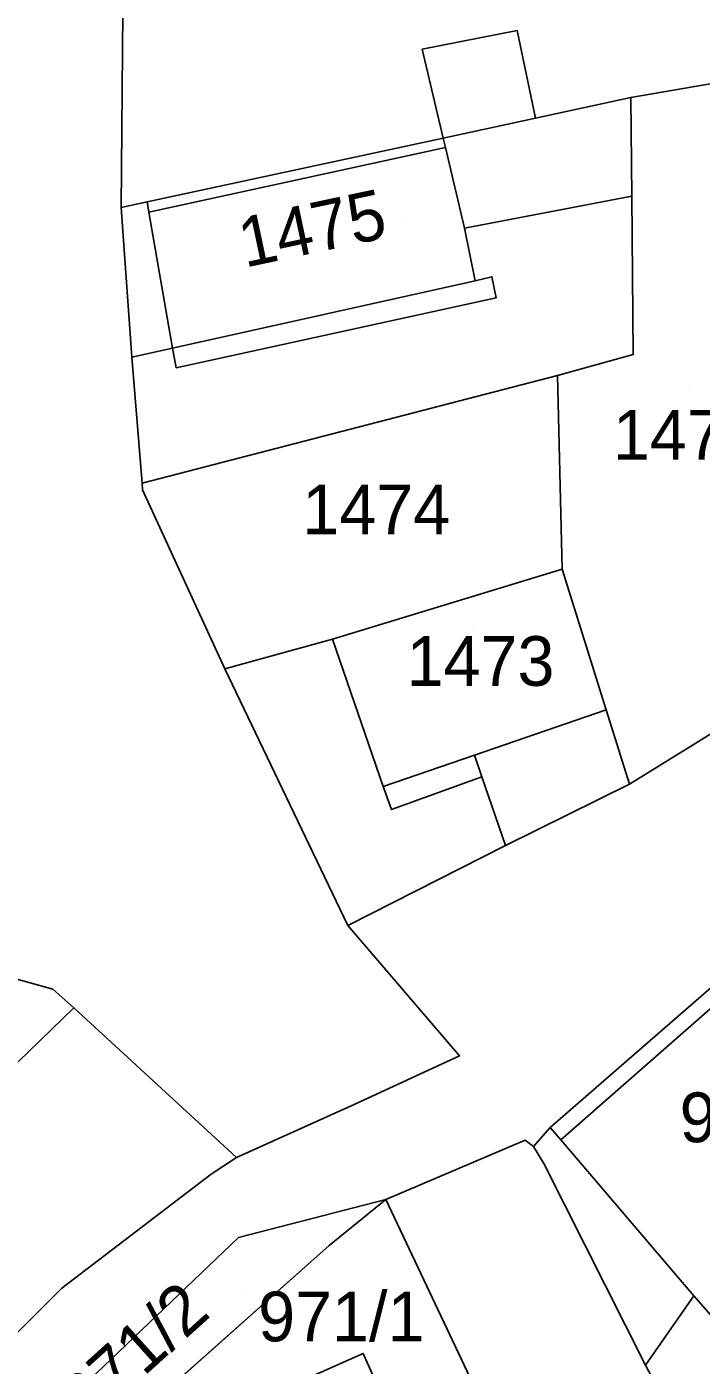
# Model space of a CAD drawing. Extents: x -263943 to -261149, y -1236934 to -1230686.
# Drawn here: x -262728.3 to -262701.1, y -1235291.2 to -1235237.3 of the extents above; entities that cross this region are included whole.
import ezdxf

# ---------------------------------------------------------------- set-up
doc = ezdxf.new("R2010")
doc.units = 0
for name, color, linetype in [('body_kn', 7, 'Continuous'), ('kladpar_druhypozemkov', 7, 'Continuous'), ('kladpar_hranice', 7, 'Continuous'), ('kladpar_parcelnecisla', 7, 'Continuous'), ('kladpar_plochy', 7, 'Continuous'), ('zappar_hrandruhpozemk', 7, 'Continuous')]:
    doc.layers.add(name, color=color, linetype=linetype)

msp = doc.modelspace()

# ---------------------------------------------------------------- linework, layer by layer
at = {"layer": 'body_kn'}
for p, q in [((-262708.53, -1235237.46), (-262708.53, -1235237.46)), ((-262712.35, -1235238.22), (-262712.35, -1235238.22)), ((-262703.95, -1235240.16), (-262703.95, -1235240.16)), ((-262707.79, -1235240.99), (-262707.79, -1235240.99)), ((-262711.5, -1235241.79), (-262711.5, -1235241.79)), ((-262711.5, -1235241.79), (-262711.5, -1235241.79)), ((-262711.41, -1235242.17), (-262711.41, -1235242.17)), ((-262711.41, -1235242.17), (-262711.41, -1235242.17)), ((-262703.91, -1235244.13), (-262703.91, -1235244.13)), ((-262703.91, -1235244.13), (-262703.91, -1235244.13)), ((-262724.47, -1235244.59), (-262724.47, -1235244.59)), ((-262723.42, -1235244.36), (-262723.42, -1235244.36)), ((-262723.42, -1235244.36), (-262723.42, -1235244.36)), ((-262723.35, -1235244.77), (-262723.35, -1235244.77)), ((-262710.64, -1235245.42), (-262710.64, -1235245.42)), ((-262710.64, -1235245.42), (-262710.64, -1235245.42)), ((-262709.54, -1235247.37), (-262709.54, -1235247.37)), ((-262710.22, -1235247.54), (-262710.22, -1235247.54)), ((-262709.37, -1235248.22), (-262709.37, -1235248.22)), ((-262724.04, -1235250.61), (-262724.04, -1235250.61)), ((-262724.04, -1235250.61), (-262724.04, -1235250.61)), ((-262722.4, -1235250.24), (-262722.4, -1235250.24)), ((-262703.85, -1235250.5), (-262703.85, -1235250.5)), ((-262722.26, -1235251.03), (-262722.26, -1235251.03)), ((-262706.9, -1235251.35), (-262706.9, -1235251.35)), ((-262723.63, -1235255.68), (-262723.63, -1235255.68)), ((-262723.61, -1235255.95), (-262723.61, -1235255.95)), ((-262706.72, -1235259.14), (-262706.72, -1235259.14)), ((-262715.96, -1235261.95), (-262715.96, -1235261.95)), ((-262720.29, -1235263.14), (-262720.29, -1235263.14)), ((-262720.29, -1235263.14), (-262720.29, -1235263.14)), ((-262704.94, -1235264.79), (-262704.94, -1235264.79)), ((-262704.94, -1235264.79), (-262704.94, -1235264.79)), ((-262710.25, -1235266.62), (-262710.25, -1235266.62)), ((-262710.25, -1235266.62), (-262710.25, -1235266.62)), ((-262709.95, -1235267.49), (-262709.95, -1235267.49)), ((-262704, -1235267.78), (-262704, -1235267.78)), ((-262713.92, -1235267.88), (-262713.92, -1235267.88)), ((-262713.92, -1235267.88), (-262713.92, -1235267.88)), ((-262713.58, -1235268.81), (-262713.58, -1235268.81)), ((-262709, -1235270.25), (-262709, -1235270.25)), ((-262709, -1235270.25), (-262709, -1235270.25)), ((-262715.35, -1235273.47), (-262715.35, -1235273.47)), ((-262727.22, -1235276.03), (-262727.22, -1235276.03)), ((-262726.37, -1235276.79), (-262726.37, -1235276.79)), ((-262710.85, -1235278.72), (-262710.85, -1235278.72)), ((-262715.09, -1235280.67), (-262715.09, -1235280.67)), ((-262707.2, -1235281.6), (-262707.2, -1235281.6)), ((-262708.21, -1235282.11), (-262708.21, -1235282.11)), ((-262707.87, -1235282.36), (-262707.87, -1235282.36)), ((-262706.77, -1235282.1), (-262706.77, -1235282.1)), ((-262719.83, -1235282.8), (-262719.83, -1235282.8)), ((-262720.85, -1235283.48), (-262720.85, -1235283.48)), ((-262720.85, -1235283.48), (-262720.85, -1235283.48)), ((-262707.45, -1235283.04), (-262707.45, -1235283.04)), ((-262713.81, -1235284.49), (-262713.81, -1235284.49)), ((-262713.81, -1235284.49), (-262713.81, -1235284.49)), ((-262719.74, -1235286.02), (-262719.74, -1235286.02)), ((-262716.1, -1235286.35), (-262716.1, -1235286.35)), ((-262716.1, -1235286.35), (-262716.1, -1235286.35)), ((-262726.86, -1235288.06), (-262726.86, -1235288.06)), ((-262701.42, -1235288.37), (-262701.42, -1235288.37)), ((-262714.73, -1235290.69), (-262714.73, -1235290.69)), ((-262703.36, -1235291.16), (-262703.36, -1235291.16))]:
    msp.add_line(p, q, dxfattribs=at)
at = {"layer": 'kladpar_druhypozemkov'}
for p, q in [((-262713.12, -1235245.13), (-262713.12, -1235245.13)), ((-262701.62, -1235251.83), (-262701.62, -1235251.83)), ((-262715.02, -1235255.63), (-262715.02, -1235255.63)), ((-262710.32, -1235261.53), (-262710.32, -1235261.53)), ((-262719.5, -1235288.15), (-262719.5, -1235288.15)), ((-262716.28, -1235288.75), (-262716.28, -1235288.75))]:
    msp.add_line(p, q, dxfattribs=at)
at = {"layer": 'kladpar_hranice'}
for p, q in [((-262713.81, -1235284.49), (-262716.1, -1235286.35)), ((-262713.81, -1235284.49), (-262708.53, -1235295.66)), ((-262716.1, -1235286.35), (-262725.07, -1235294.33))]:
    msp.add_line(p, q, dxfattribs=at)
for points in [[(-262738.21, -1235299.43), (-262726.86, -1235288.06), (-262720.85, -1235283.48), (-262719.83, -1235282.8), (-262715.09, -1235280.67), (-262710.85, -1235278.72), (-262715.35, -1235273.47), (-262709, -1235270.25), (-262704, -1235267.78), (-262698.23, -1235264.22), (-262695.35, -1235262.01), (-262693.32, -1235260.4), (-262692.14, -1235259.3), (-262691.63, -1235258.2), (-262688.83, -1235256.24), (-262681.47, -1235245.05), (-262678.59, -1235240.64), (-262675.88, -1235237.17), (-262673.43, -1235233.78), (-262671.57, -1235229.45)], [(-262695.05, -1235234.99), (-262695.05, -1235238.63), (-262703.95, -1235240.16), (-262707.79, -1235240.99), (-262711.5, -1235241.79), (-262723.42, -1235244.36), (-262724.47, -1235244.59), (-262724.4, -1235236.71)], [(-262724.4, -1235236.71), (-262724.47, -1235244.59), (-262724.04, -1235250.61), (-262723.63, -1235255.68), (-262723.61, -1235255.95), (-262720.29, -1235263.14), (-262715.35, -1235273.47), (-262710.85, -1235278.72), (-262715.09, -1235280.67), (-262719.83, -1235282.8), (-262726.37, -1235276.79), (-262727.22, -1235276.03), (-262729.35, -1235275.44)], [(-262672.57, -1235237.93), (-262677.23, -1235244.71), (-262682.31, -1235252.25), (-262684.42, -1235256.58), (-262686.62, -1235261.24), (-262686.79, -1235261.58), (-262692.97, -1235269.21), (-262693.73, -1235269.89), (-262707.2, -1235281.6), (-262707.87, -1235282.36), (-262708.21, -1235282.11), (-262713.81, -1235284.49), (-262719.74, -1235286.02), (-262732.11, -1235297.81)], [(-262697.31, -1235259.3), (-262695.35, -1235262.01), (-262698.23, -1235264.22), (-262704, -1235267.78), (-262704.94, -1235264.79), (-262706.72, -1235259.14), (-262706.9, -1235251.35), (-262703.85, -1235250.5), (-262703.91, -1235244.13), (-262703.95, -1235240.16), (-262695.05, -1235238.63), (-262696.49, -1235248.59), (-262697.82, -1235257.86), (-262697.31, -1235259.3)], [(-262703.91, -1235244.13), (-262703.85, -1235250.5), (-262706.9, -1235251.35), (-262723.63, -1235255.68), (-262724.04, -1235250.61), (-262724.47, -1235244.59), (-262723.42, -1235244.36), (-262711.5, -1235241.79), (-262707.79, -1235240.99), (-262703.95, -1235240.16), (-262703.91, -1235244.13)], [(-262720.29, -1235263.14), (-262723.61, -1235255.95), (-262723.63, -1235255.68), (-262706.9, -1235251.35), (-262706.72, -1235259.14), (-262715.96, -1235261.95), (-262720.29, -1235263.14)], [(-262709, -1235270.25), (-262715.35, -1235273.47), (-262720.29, -1235263.14), (-262715.96, -1235261.95), (-262706.72, -1235259.14), (-262704.94, -1235264.79), (-262704, -1235267.78), (-262709, -1235270.25)], [(-262676.27, -1235264.78), (-262679.48, -1235274.02), (-262684.99, -1235272.08), (-262688.7, -1235287.08), (-262695.9, -1235291.75), (-262695.3, -1235293.7), (-262700.81, -1235297.35), (-262701.83, -1235294.04), (-262703.36, -1235291.16), (-262707.45, -1235283.04), (-262707.87, -1235282.36), (-262707.2, -1235281.6), (-262693.73, -1235269.89), (-262692.97, -1235269.21), (-262686.79, -1235261.58), (-262676.27, -1235264.78)], [(-262729.35, -1235275.44), (-262727.22, -1235276.03), (-262726.37, -1235276.79), (-262738.91, -1235288.92), (-262757.99, -1235288.86), (-262758.33, -1235278.82), (-262755.19, -1235278.18), (-262747.91, -1235276.7), (-262743, -1235275.7), (-262735.54, -1235274.18), (-262735.54, -1235274.43), (-262730.87, -1235275.02), (-262729.35, -1235275.44)], [(-262720.85, -1235283.48), (-262726.86, -1235288.06), (-262738.21, -1235299.43), (-262748.13, -1235299.53), (-262756.04, -1235290.64), (-262757.99, -1235288.86), (-262738.91, -1235288.92), (-262726.37, -1235276.79), (-262719.83, -1235282.8), (-262720.85, -1235283.48)], [(-262708.53, -1235295.66), (-262713.81, -1235284.49), (-262708.21, -1235282.11), (-262707.87, -1235282.36), (-262707.45, -1235283.04), (-262703.36, -1235291.16), (-262701.83, -1235294.04)], [(-262725.07, -1235294.33), (-262731.59, -1235297.55), (-262732.11, -1235297.81), (-262719.74, -1235286.02), (-262713.81, -1235284.49)], [(-262725.07, -1235294.33), (-262716.1, -1235286.35), (-262713.81, -1235284.49)], [(-262725.32, -1235295.38), (-262724.7, -1235295.11), (-262714.73, -1235290.69), (-262712.12, -1235296.54), (-262708.39, -1235304.93), (-262716.7, -1235308.73), (-262720.86, -1235299.35), (-262723.12, -1235300.35), (-262725.32, -1235295.38)], [(-262708.53, -1235295.66), (-262712.12, -1235296.54), (-262714.73, -1235290.69), (-262724.7, -1235295.11), (-262725.07, -1235294.33)]]:
    msp.add_lwpolyline(points, dxfattribs=at)
at = {"layer": 'kladpar_plochy'}
for p, q in [((-262713.81, -1235284.49), (-262708.21, -1235282.11)), ((-262708.21, -1235282.11), (-262707.87, -1235282.36)), ((-262707.87, -1235282.36), (-262707.45, -1235283.04)), ((-262707.45, -1235283.04), (-262703.36, -1235291.16)), ((-262708.53, -1235295.66), (-262713.81, -1235284.49)), ((-262703.36, -1235291.16), (-262701.83, -1235294.04))]:
    msp.add_line(p, q, dxfattribs=at)
for points in [[(-262738.21, -1235299.43), (-262726.86, -1235288.06), (-262720.85, -1235283.48), (-262719.83, -1235282.8), (-262715.09, -1235280.67), (-262710.85, -1235278.72), (-262715.35, -1235273.47), (-262709, -1235270.25), (-262704, -1235267.78), (-262698.23, -1235264.22), (-262695.35, -1235262.01), (-262693.32, -1235260.4), (-262692.14, -1235259.3), (-262691.63, -1235258.2), (-262688.83, -1235256.24), (-262681.47, -1235245.05), (-262678.59, -1235240.64), (-262675.88, -1235237.17), (-262673.43, -1235233.78), (-262671.57, -1235229.45)], [(-262695.05, -1235234.99), (-262695.05, -1235238.63), (-262703.95, -1235240.16), (-262707.79, -1235240.99), (-262711.5, -1235241.79), (-262723.42, -1235244.36), (-262724.47, -1235244.59), (-262724.4, -1235236.71)], [(-262724.4, -1235236.71), (-262724.47, -1235244.59), (-262724.04, -1235250.61), (-262723.63, -1235255.68), (-262723.61, -1235255.95), (-262720.29, -1235263.14), (-262715.35, -1235273.47), (-262710.85, -1235278.72), (-262715.09, -1235280.67), (-262719.83, -1235282.8), (-262726.37, -1235276.79), (-262727.22, -1235276.03), (-262729.35, -1235275.44)], [(-262672.57, -1235237.93), (-262677.23, -1235244.71), (-262682.31, -1235252.25), (-262684.42, -1235256.58), (-262686.62, -1235261.24), (-262686.79, -1235261.58), (-262692.97, -1235269.21), (-262693.73, -1235269.89), (-262707.2, -1235281.6), (-262707.87, -1235282.36), (-262708.21, -1235282.11), (-262713.81, -1235284.49), (-262719.74, -1235286.02), (-262732.11, -1235297.81)]]:
    msp.add_lwpolyline(points, dxfattribs=at)
for points in [[(-262697.31, -1235259.3), (-262695.35, -1235262.01), (-262698.23, -1235264.22), (-262704, -1235267.78), (-262704.94, -1235264.79), (-262706.72, -1235259.14), (-262706.9, -1235251.35), (-262703.85, -1235250.5), (-262703.91, -1235244.13), (-262703.95, -1235240.16), (-262695.05, -1235238.63), (-262696.49, -1235248.59), (-262697.82, -1235257.86)], [(-262703.91, -1235244.13), (-262703.85, -1235250.5), (-262706.9, -1235251.35), (-262723.63, -1235255.68), (-262724.04, -1235250.61), (-262724.47, -1235244.59), (-262723.42, -1235244.36), (-262711.5, -1235241.79), (-262707.79, -1235240.99), (-262703.95, -1235240.16)], [(-262720.29, -1235263.14), (-262723.61, -1235255.95), (-262723.63, -1235255.68), (-262706.9, -1235251.35), (-262706.72, -1235259.14), (-262715.96, -1235261.95)], [(-262709, -1235270.25), (-262715.35, -1235273.47), (-262720.29, -1235263.14), (-262715.96, -1235261.95), (-262706.72, -1235259.14), (-262704.94, -1235264.79), (-262704, -1235267.78)], [(-262676.27, -1235264.78), (-262679.48, -1235274.02), (-262684.99, -1235272.08), (-262688.7, -1235287.08), (-262695.9, -1235291.75), (-262695.3, -1235293.7), (-262700.81, -1235297.35), (-262701.83, -1235294.04), (-262703.36, -1235291.16), (-262707.45, -1235283.04), (-262707.87, -1235282.36), (-262707.2, -1235281.6), (-262693.73, -1235269.89), (-262692.97, -1235269.21), (-262686.79, -1235261.58)], [(-262729.35, -1235275.44), (-262727.22, -1235276.03), (-262726.37, -1235276.79), (-262738.91, -1235288.92), (-262757.99, -1235288.86), (-262758.33, -1235278.82), (-262755.19, -1235278.18), (-262747.91, -1235276.7), (-262743, -1235275.7), (-262735.54, -1235274.18), (-262735.54, -1235274.43), (-262730.87, -1235275.02)], [(-262720.85, -1235283.48), (-262726.86, -1235288.06), (-262738.21, -1235299.43), (-262748.13, -1235299.53), (-262756.04, -1235290.64), (-262757.99, -1235288.86), (-262738.91, -1235288.92), (-262726.37, -1235276.79), (-262719.83, -1235282.8)], [(-262716.1, -1235286.35), (-262725.07, -1235294.33), (-262731.59, -1235297.55), (-262732.11, -1235297.81), (-262719.74, -1235286.02), (-262713.81, -1235284.49)], [(-262708.53, -1235295.66), (-262712.12, -1235296.54), (-262714.73, -1235290.69), (-262724.7, -1235295.11), (-262725.07, -1235294.33), (-262716.1, -1235286.35), (-262713.81, -1235284.49)], [(-262725.32, -1235295.38), (-262724.7, -1235295.11), (-262714.73, -1235290.69), (-262712.12, -1235296.54), (-262708.39, -1235304.93), (-262716.7, -1235308.73), (-262720.86, -1235299.35), (-262723.12, -1235300.35)]]:
    msp.add_lwpolyline(points, close=True, dxfattribs=at)
at = {"layer": 'zappar_hrandruhpozemk'}
for p, q in [((-262712.35, -1235238.22), (-262708.53, -1235237.46)), ((-262708.53, -1235237.46), (-262707.79, -1235240.99)), ((-262711.5, -1235241.79), (-262712.35, -1235238.22)), ((-262711.41, -1235242.17), (-262711.5, -1235241.79)), ((-262723.35, -1235244.77), (-262711.41, -1235242.17)), ((-262710.64, -1235245.42), (-262711.41, -1235242.17)), ((-262723.42, -1235244.36), (-262723.35, -1235244.77)), ((-262723.35, -1235244.77), (-262722.4, -1235250.24)), ((-262722.4, -1235250.24), (-262710.22, -1235247.54)), ((-262722.26, -1235251.03), (-262709.37, -1235248.22)), ((-262724.04, -1235250.61), (-262722.4, -1235250.24)), ((-262722.4, -1235250.24), (-262722.26, -1235251.03)), ((-262706.77, -1235282.1), (-262698.16, -1235274.55)), ((-262706.77, -1235282.1), (-262707.2, -1235281.6)), ((-262701.42, -1235288.37), (-262706.77, -1235282.1)), ((-262701.42, -1235288.37), (-262703.36, -1235291.16)), ((-262700.74, -1235289.13), (-262701.42, -1235288.37))]:
    msp.add_line(p, q, dxfattribs=at)
for points in [[(-262709.37, -1235248.22), (-262709.54, -1235247.37), (-262710.22, -1235247.54), (-262710.64, -1235245.42), (-262703.91, -1235244.13)], [(-262704.94, -1235264.79), (-262710.25, -1235266.62), (-262713.92, -1235267.88), (-262715.96, -1235261.95)], [(-262710.25, -1235266.62), (-262709.95, -1235267.49), (-262709, -1235270.25)], [(-262713.92, -1235267.88), (-262713.58, -1235268.81), (-262709.95, -1235267.49)]]:
    msp.add_lwpolyline(points, dxfattribs=at)

# ---------------------------------------------------------------- texts
at = {"layer": 'kladpar_parcelnecisla'}
for s, rotation, p in [('1475', 12, (-262719.491, -1235247.011)), ('971/2', 42, (-262725.777, -1235293.628))]:
    msp.add_text(s, height=2, rotation=rotation, dxfattribs=at).set_placement(p)
for s, p in [('1476', (-262704.673, -1235254.73)), ('1474', (-262717.173, -1235257.73)), ('1473', (-262712.976, -1235263.83)), ('942', (-262701.986, -1235282.19)), ('971/1', (-262718.953, -1235290.2))]:
    msp.add_text(s, height=2, dxfattribs=at).set_placement(p)

doc.saveas('drawing.dxf')
